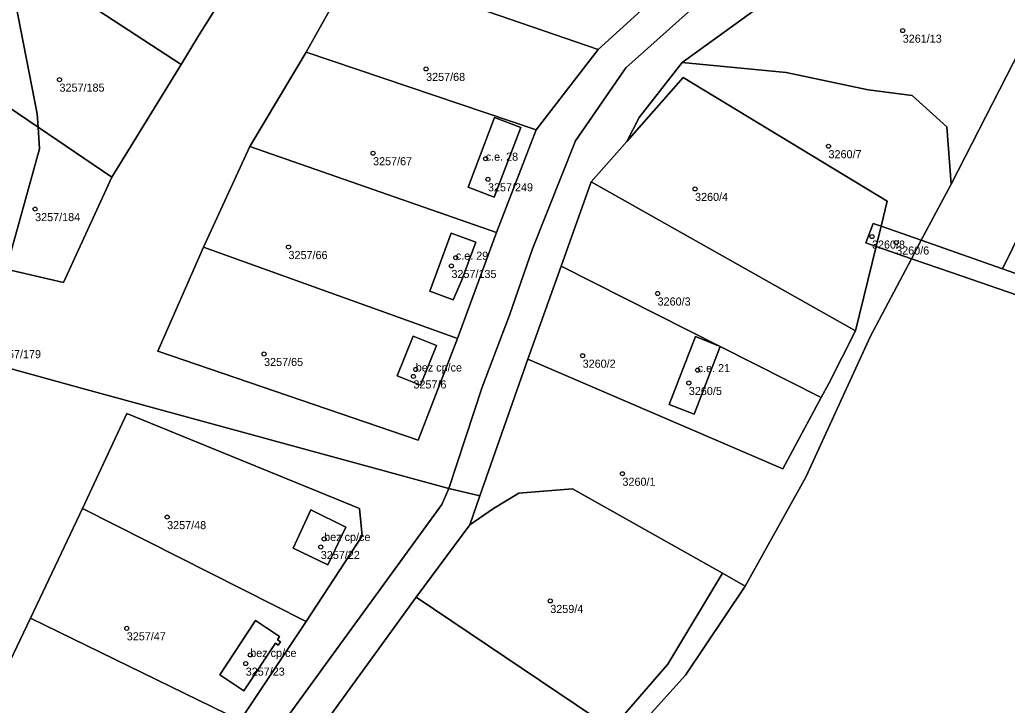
# Model space of a CAD drawing. Extents: x -878211 to -870363, y -1058464 to -1052522.
# Drawn here: x -876063.3 to -875941, y -1056729.3 to -1056644.4 of the extents above; entities that cross this region are included whole.
import ezdxf

# ---------------------------------------------------------------- set-up
doc = ezdxf.new("R2010")
doc.units = 0
for name, color, linetype in [('Definiční body', 7, 'Continuous'), ('Polygon budovy', 7, 'Continuous'), ('Polygon parcely', 7, 'Continuous')]:
    doc.layers.add(name, color=color, linetype=linetype)

msp = doc.modelspace()

# ---------------------------------------------------------------- linework, layer by layer
at = {"layer": 'Definiční body'}
for centre in [(-875953.9, -1056645.77994), (-876012.93, -1056650.51994), (-876058.33, -1056651.84994), (-875963.09, -1056660.08994), (-876019.5, -1056660.95994), (-876005.55, -1056661.63994), (-876005.27, -1056664.18994), (-875979.62, -1056665.37994), (-876061.35, -1056667.87994), (-875957.71, -1056671.27994), (-876029.97, -1056672.57994), (-875954.71, -1056672.01994), (-876009.25, -1056673.89994), (-876009.79, -1056674.91994), (-875984.26, -1056678.32994), (-876033, -1056685.81994), (-875993.54, -1056686.02994), (-876014.5, -1056688.59994), (-876014.21, -1056687.73994), (-875979.3, -1056687.81994), (-875980.39, -1056689.40994), (-875988.61, -1056700.64994), (-876045, -1056706.01994), (-876025.97, -1056709.71994), (-876025.55, -1056708.72994), (-875997.55, -1056716.39994), (-876050, -1056719.78994), (-876034.71, -1056723.08994), (-876035.27, -1056724.15994)]:
    msp.add_circle(centre, 0.25, dxfattribs=at)
at = {"layer": 'Polygon budovy'}
for points in [[(-876007.73, -1056665.17), (-876004.51, -1056666.4), (-876001.21, -1056657.77), (-876004.44, -1056656.53)], [(-876006.76, -1056671.97), (-876007.1, -1056671.85), (-876009.81, -1056670.85), (-876011.6, -1056675.68), (-876012.47, -1056678.02), (-876009.56, -1056679.1), (-876008.54, -1056676.78)], [(-876014.52, -1056683.6), (-876016.51, -1056688.51), (-876013.64, -1056689.67), (-876011.65, -1056684.76)], [(-875982.83, -1056692.08), (-875979.71, -1056693.27), (-875976.5, -1056684.9), (-875979.58, -1056683.66)], [(-876029.41, -1056709.85), (-876025.08, -1056711.92), (-876022.86, -1056707.28), (-876027.2, -1056705.13)], [(-876034.05, -1056718.84), (-876038.48, -1056725.54), (-876035.52, -1056727.51), (-876031.6, -1056721.62), (-876031.24, -1056721.86), (-876030.97, -1056721.45), (-876031.33, -1056721.21), (-876031.07, -1056720.82)]]:
    msp.add_lwpolyline(points, close=True, dxfattribs=at)
at = {"layer": 'Polygon parcely'}
for points in [[(-876032.72, -1056632.76), (-876039.66, -1056628.45), (-876051.13, -1056625.11), (-876059.31, -1056631.66), (-876061.89, -1056637.81), (-876043.28, -1056649.98), (-876041.11, -1056646.44), (-876036.77, -1056639.49)], [(-875936.43, -1056636.51), (-875938.32, -1056634.64), (-875941.86, -1056632.75), (-875946.69, -1056631.41), (-875953.97, -1056631.25), (-875962.48, -1056636.34), (-875963.88, -1056637.97), (-875967.15, -1056642.32), (-875972.28, -1056643.28), (-875981.23, -1056649.71), (-875968.32, -1056650.96), (-875958.18, -1056653.12), (-875952.73, -1056653.82), (-875948.43, -1056657.71), (-875947.92, -1056664.78), (-875935.92, -1056641.4), (-875935.69, -1056638.48)], [(-876075.34, -1056648.03), (-876060.98, -1056657.73), (-876061.1, -1056656.09), (-876063.79, -1056642.33), (-876061.89, -1056637.81), (-876068.81, -1056633.28), (-876070.94, -1056638.08)], [(-875991.6, -1056648.12), (-875986.26, -1056643.23), (-875996.11, -1056640.58), (-876005.33, -1056638.04), (-876018.46, -1056634.36), (-876021.8, -1056637.72)], [(-876043.28, -1056649.98), (-876061.89, -1056637.81), (-876063.79, -1056642.33), (-876061.1, -1056656.09), (-876060.98, -1056657.73), (-876051.83, -1056663.92)], [(-875999.3, -1056658.08), (-875991.6, -1056648.12), (-876021.8, -1056637.72), (-876027.79, -1056648.44)], [(-875926.74, -1056645.14), (-875941.54, -1056675.26), (-875917.68, -1056683.66), (-875910.05, -1056652.4)], [(-876060.98, -1056657.73), (-876075.34, -1056648.03), (-876081.31, -1056671.52), (-876078.71, -1056672.13), (-876064.92, -1056675.33), (-876060.79, -1056660.41)], [(-876027.79, -1056648.44), (-876034.74, -1056660.11), (-876004.22, -1056670.76), (-875999.3, -1056658.08)], [(-875951.63, -1056671.71), (-875947.92, -1056664.78), (-875948.43, -1056657.71), (-875952.73, -1056653.82), (-875958.18, -1056653.12), (-875968.32, -1056650.96), (-875981.23, -1056649.71), (-875986.55, -1056656.53), (-875988.06, -1056659.49), (-875981.1, -1056651.57), (-875955.83, -1056666.88), (-875956.58, -1056669.98)], [(-875955.83, -1056666.88), (-875981.1, -1056651.57), (-875988.06, -1056659.49), (-875992.47, -1056664.5), (-875959.74, -1056682.95), (-875957.2, -1056672.5), (-875958.47, -1056672.05), (-875957.57, -1056669.66), (-875956.58, -1056669.98)], [(-876001.21, -1056657.77), (-876004.51, -1056666.4), (-876007.73, -1056665.17), (-876004.44, -1056656.53)], [(-876001.21, -1056657.77), (-876004.44, -1056656.53), (-876007.73, -1056665.17), (-876004.51, -1056666.4)], [(-876060.98, -1056657.73), (-876060.79, -1056660.41), (-876064.92, -1056675.33), (-876057.84, -1056676.97), (-876051.83, -1056663.92)], [(-876034.74, -1056660.11), (-876040.49, -1056672.6), (-876009.06, -1056683.91), (-876004.22, -1056670.76)], [(-875959.74, -1056682.95), (-875992.47, -1056664.5), (-875996.21, -1056674.96), (-875976.5, -1056684.9), (-875963.99, -1056691.21), (-875963.06, -1056689.47)], [(-875956.58, -1056669.98), (-875957.57, -1056669.66), (-875958.47, -1056672.05), (-875957.2, -1056672.5)], [(-875957.2, -1056672.5), (-875952.81, -1056674.02), (-875951.63, -1056671.71), (-875956.58, -1056669.98)], [(-876007.1, -1056671.85), (-876006.76, -1056671.97), (-876008.54, -1056676.78), (-876009.56, -1056679.1), (-876012.47, -1056678.02), (-876011.6, -1056675.68), (-876009.81, -1056670.85)], [(-876007.1, -1056671.85), (-876009.81, -1056670.85), (-876011.6, -1056675.68), (-876012.47, -1056678.02), (-876009.56, -1056679.1), (-876008.54, -1056676.78), (-876006.76, -1056671.97)], [(-876040.49, -1056672.6), (-876046.14, -1056685.48), (-876013.9, -1056696.51), (-876009.06, -1056683.91)], [(-875963.06, -1056689.47), (-875963.99, -1056691.21), (-875968.73, -1056700.04), (-876000.33, -1056686.48), (-876006.26, -1056703.4), (-876007.51, -1056706.98), (-876004.57, -1056704.94), (-876001.44, -1056703.07), (-875994.8, -1056702.52), (-875976.23, -1056712.97), (-875973.4, -1056714.57), (-875965.89, -1056701.08), (-875957.89, -1056683.6), (-875952.81, -1056674.02), (-875957.2, -1056672.5), (-875959.74, -1056682.95)], [(-875882.99, -1056694.5), (-875889.98, -1056692.31), (-875917.68, -1056683.66), (-875941.54, -1056675.26), (-875951.63, -1056671.71), (-875952.81, -1056674.02), (-875947.86, -1056675.74), (-875918.8, -1056685.75), (-875883.33, -1056696.92), (-875890.74, -1056708), (-875887.16, -1056711.31), (-875885.54, -1056722.43), (-875883.43, -1056719.76), (-875882.39, -1056711.14), (-875872.01, -1056700.4)], [(-875938.19, -1056761.3), (-875917.9, -1056751.67), (-875902.52, -1056741.71), (-875892.23, -1056730.93), (-875885.54, -1056722.43), (-875887.16, -1056711.31), (-875890.74, -1056708), (-875883.33, -1056696.92), (-875918.8, -1056685.75), (-875947.86, -1056675.74), (-875952.81, -1056674.02), (-875957.89, -1056683.6), (-875965.89, -1056701.08), (-875973.4, -1056714.57), (-875980.8, -1056725.58), (-875992.59, -1056738.66), (-876000.4, -1056747.1), (-876014.94, -1056759.5), (-876032.45, -1056765.95), (-876044.43, -1056773.47), (-876048.51, -1056777.94), (-876013.45, -1056813.09), (-876002.67, -1056795.89), (-875990.13, -1056781)], [(-875976.5, -1056684.9), (-875996.21, -1056674.96), (-876000.33, -1056686.48), (-875968.73, -1056700.04), (-875963.99, -1056691.21)], [(-876013.64, -1056689.67), (-876011.65, -1056684.76), (-876014.52, -1056683.6), (-876016.51, -1056688.51)], [(-876013.64, -1056689.67), (-876016.51, -1056688.51), (-876014.52, -1056683.6), (-876011.65, -1056684.76)], [(-875976.5, -1056684.9), (-875979.58, -1056683.66), (-875982.83, -1056692.08), (-875979.71, -1056693.27)], [(-875976.5, -1056684.9), (-875979.71, -1056693.27), (-875982.83, -1056692.08), (-875979.58, -1056683.66)], [(-876027.78, -1056718.93), (-876020.86, -1056708.34), (-876021.18, -1056704.96), (-876049.98, -1056693.19), (-876055.49, -1056704.94)], [(-876007.51, -1056706.98), (-876006.26, -1056703.4), (-876010.13, -1056702.47), (-876010.97, -1056704.44), (-876030.88, -1056731.83), (-876050.08, -1056759.48), (-876052.23, -1056762.84), (-876055.06, -1056766.97), (-876053.03, -1056782.89), (-876048.51, -1056777.94), (-876047.16, -1056762.03), (-876035.84, -1056745.99), (-876024.74, -1056730.51), (-876014.15, -1056715.95)], [(-876007.51, -1056706.98), (-876014.15, -1056715.95), (-875989.92, -1056732.24), (-875983.01, -1056724.23), (-875976.23, -1056712.97), (-875994.8, -1056702.52), (-876001.44, -1056703.07), (-876004.57, -1056704.94)], [(-876055.49, -1056704.94), (-876061.91, -1056718.52), (-876035.95, -1056731.21), (-876027.78, -1056718.93)], [(-876027.2, -1056705.13), (-876029.41, -1056709.85), (-876025.08, -1056711.92), (-876022.86, -1056707.28)], [(-876027.2, -1056705.13), (-876022.86, -1056707.28), (-876025.08, -1056711.92), (-876029.41, -1056709.85)], [(-876014.94, -1056759.5), (-876000.4, -1056747.1), (-875992.59, -1056738.66), (-875980.8, -1056725.58), (-875973.4, -1056714.57), (-875976.23, -1056712.97), (-875983.01, -1056724.23), (-875989.92, -1056732.24), (-876002.21, -1056746.06), (-876016.76, -1056758.3), (-876035.84, -1056745.99), (-876047.16, -1056762.03), (-876048.51, -1056777.94), (-876044.43, -1056773.47), (-876032.45, -1056765.95)], [(-876010.2, -1056737.89), (-876006.07, -1056740.96), (-876008.47, -1056744.19), (-876002.21, -1056746.06), (-875989.92, -1056732.24), (-876014.15, -1056715.95), (-876024.74, -1056730.51), (-876012.4, -1056740.89)], [(-876035.95, -1056731.21), (-876061.91, -1056718.52), (-876069.17, -1056733.67), (-876045.29, -1056745.05)], [(-876038.48, -1056725.54), (-876035.52, -1056727.51), (-876031.6, -1056721.62), (-876031.24, -1056721.86), (-876030.97, -1056721.45), (-876031.33, -1056721.21), (-876031.07, -1056720.82), (-876034.05, -1056718.84)], [(-876038.48, -1056725.54), (-876034.05, -1056718.84), (-876031.07, -1056720.82), (-876031.33, -1056721.21), (-876030.97, -1056721.45), (-876031.24, -1056721.86), (-876031.6, -1056721.62), (-876035.52, -1056727.51)]]:
    msp.add_lwpolyline(points, close=True, dxfattribs=at)
for points in [[(-875986.26, -1056643.23), (-875991.6, -1056648.12), (-875999.3, -1056658.08), (-876004.22, -1056670.76), (-876009.06, -1056683.91), (-876013.9, -1056696.51), (-876046.14, -1056685.48), (-876040.49, -1056672.6), (-876034.74, -1056660.11), (-876027.79, -1056648.44), (-876021.8, -1056637.72)], [(-876088.26, -1056681.07), (-876055.5, -1056690.1), (-876010.13, -1056702.47), (-876005.98, -1056689.91), (-876002.6, -1056681.02), (-875999.76, -1056672.81), (-875994.41, -1056659.42), (-875988.19, -1056650.37), (-875976.21, -1056639.64)], [(-876036.77, -1056639.49), (-876041.11, -1056646.44), (-876043.28, -1056649.98), (-876051.83, -1056663.92), (-876057.84, -1056676.97), (-876064.92, -1056675.33)], [(-875976.21, -1056639.64), (-875988.19, -1056650.37), (-875994.41, -1056659.42), (-875999.76, -1056672.81), (-876002.6, -1056681.02), (-876005.98, -1056689.91), (-876010.13, -1056702.47), (-876006.26, -1056703.4), (-876000.33, -1056686.48), (-875996.21, -1056674.96), (-875992.47, -1056664.5), (-875988.06, -1056659.49), (-875986.55, -1056656.53), (-875981.23, -1056649.71), (-875972.28, -1056643.28)], [(-875935.92, -1056641.4), (-875947.92, -1056664.78), (-875951.63, -1056671.71), (-875941.54, -1056675.26), (-875926.74, -1056645.14)], [(-876030.88, -1056731.83), (-876010.97, -1056704.44), (-876010.13, -1056702.47), (-876055.5, -1056690.1), (-876088.26, -1056681.07), (-876089.29, -1056681.74), (-876095.92, -1056711.64), (-876094.94, -1056714.42), (-876094.69, -1056710.38), (-876090.76, -1056694.44), (-876071.62, -1056699.53), (-876080.1, -1056723.87), (-876085.64, -1056737.64)], [(-876069.17, -1056733.67), (-876061.91, -1056718.52), (-876055.49, -1056704.94), (-876049.98, -1056693.19), (-876021.18, -1056704.96), (-876020.86, -1056708.34), (-876027.78, -1056718.93), (-876035.95, -1056731.21)]]:
    msp.add_lwpolyline(points, dxfattribs=at)

# ---------------------------------------------------------------- texts
at = {"layer": 'Definiční body'}
for s, p in [('3261/13', (-875953.9, -1056647.269)), ('3257/68', (-876012.93, -1056652.009)), ('3257/185', (-876058.33, -1056653.339)), ('3260/7', (-875963.09, -1056661.579)), ('3257/67', (-876019.5, -1056662.449)), ('c.e. 28', (-876005.55, -1056661.889)), ('3257/249', (-876005.27, -1056665.679)), ('3260/4', (-875979.62, -1056666.869)), ('3257/184', (-876061.35, -1056669.369)), ('3260/8', (-875957.71, -1056672.769)), ('3260/6', (-875954.71, -1056673.509)), ('3257/66', (-876029.97, -1056674.069)), ('c.e. 29', (-876009.25, -1056674.149)), ('3257/135', (-876009.79, -1056676.409)), ('3260/3', (-875984.26, -1056679.819)), ('3257/179', (-876066.2, -1056686.339)), ('3257/65', (-876033, -1056687.309)), ('bez cp/ce', (-876014.21, -1056687.99)), ('3260/2', (-875993.54, -1056687.519)), ('c.e. 21', (-875979.3, -1056688.07)), ('3257/6', (-876014.5, -1056690.089)), ('3260/5', (-875980.39, -1056690.899)), ('3260/1', (-875988.61, -1056702.139)), ('3257/48', (-876045, -1056707.509)), ('bez cp/ce', (-876025.55, -1056708.98)), ('3257/22', (-876025.97, -1056711.209)), ('3259/4', (-875997.55, -1056717.889)), ('3257/47', (-876050, -1056721.279)), ('bez cp/ce', (-876034.71, -1056723.34)), ('3257/23', (-876035.27, -1056725.649))]:
    msp.add_text(s, height=0.999996, dxfattribs=at).set_placement(p)

doc.saveas('drawing.dxf')
